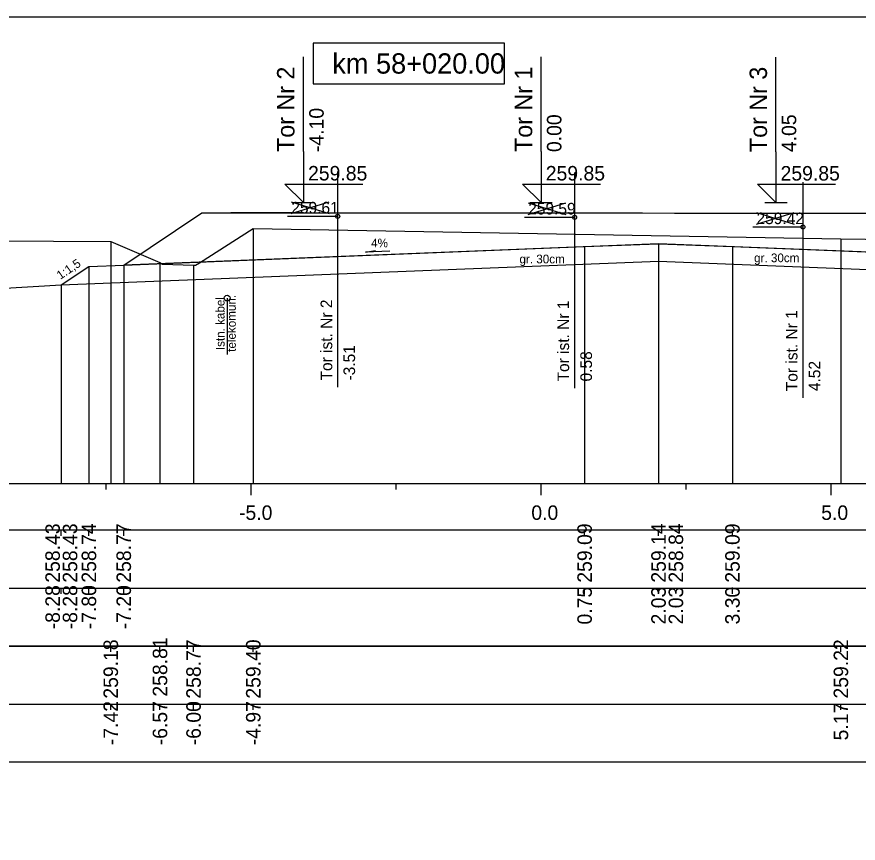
# Model space of a CAD drawing. Extents: x 6516023 to 6560129, y 5513077 to 5529206.
# Drawn here: x 6516560.47 to 6516574.98, y 5514565.91 to 5514580.16 of the extents above; entities that cross this region are included whole.
import ezdxf

# ---------------------------------------------------------------- set-up
doc = ezdxf.new("R2010")
doc.units = 0
for name, color, linetype in [('IR_default', 7, 'Continuous'), ('TOR_PRZEK_P-kable', 7, 'Continuous'), ('TOR_PRZEK_P-komponent', 7, 'Continuous'), ('TOR_PRZEK_P-opisy', 7, 'Continuous'), ('TOR_PRZEK_P-tabelka istniejace', 7, 'Continuous'), ('TOR_PRZEK_P-tabelka projektowane', 7, 'Continuous'), ('TOR_PRZEK_P-teren istniejacy', 7, 'Continuous'), ('TOR_PRZEK_P-tory istniejace', 7, 'Continuous'), ('TOR_PRZEK_P-tory projektowane', 7, 'Continuous'), ('TOR_PRZEK_P-uklad odniesienia', 7, 'Continuous'), ('TOR_PRZEK_P-warstwa ochronna I', 7, 'Continuous'), ('TOR_PRZEK_P-warstwa ochronna II', 7, 'Continuous'), ('TOR_RAMKI-ramka+tabelka 1', 7, 'Continuous')]:
    doc.layers.add(name, color=color, linetype=linetype)

msp = doc.modelspace()

# ---------------------------------------------------------------- linework, layer by layer
at = {"layer": 'IR_default'}
msp.add_lwpolyline([(6516555.913, 5514575.219), (6516561.234, 5514575.532), (6516561.713, 5514575.851), (6516562.314, 5514575.875), (6516563.663, 5514576.774), (6516564.159, 5514576.774), (6516565.413, 5514576.774), (6516567.163, 5514576.774), (6516567.763, 5514576.774), (6516569.513, 5514576.774), (6516571.263, 5514576.774), (6516571.813, 5514576.773), (6516573.563, 5514576.773), (6516575.313, 5514576.773)], dxfattribs=at)
at = {"layer": 'TOR_PRZEK_P-kable'}
msp.add_line((6516564.097, 5514575.306), (6516564.097, 5514574.333), dxfattribs=at)
msp.add_circle((6516564.097, 5514575.306), 0.05, dxfattribs=at)
at = {"layer": 'TOR_PRZEK_P-komponent'}
msp.add_lwpolyline([(6516563.663, 5514576.774), (6516565.413, 5514576.774), (6516564.159, 5514576.774), (6516567.163, 5514576.774), (6516567.763, 5514576.774), (6516569.513, 5514576.774), (6516571.263, 5514576.774), (6516571.813, 5514576.773), (6516573.563, 5514576.773), (6516575.313, 5514576.773), (6516575.863, 5514576.775), (6516579.363, 5514576.775), (6516580.71, 5514575.877), (6516571.538, 5514576.244), (6516562.314, 5514575.875)], close=True, dxfattribs=at)
at = {"layer": 'TOR_PRZEK_P-opisy'}
msp.add_lwpolyline([(6516566.904, 5514576.116), (6516566.486, 5514576.097), (6516566.654, 5514576.125)], dxfattribs=at)
at = {"layer": 'TOR_PRZEK_P-tabelka istniejace'}
for p, q in [((6516562.09, 5514569.206), (6516562.09, 5514569.306)), ((6516562.939, 5514569.206), (6516562.939, 5514569.306)), ((6516563.518, 5514569.206), (6516563.518, 5514569.306)), ((6516564.548, 5514569.206), (6516564.548, 5514569.306)), ((6516574.684, 5514569.206), (6516574.684, 5514569.306)), ((6516528.663, 5514568.306), (6516607.463, 5514568.306)), ((6516562.09, 5514568.206), (6516562.09, 5514568.306)), ((6516562.939, 5514568.206), (6516562.939, 5514568.306)), ((6516563.518, 5514568.206), (6516563.518, 5514568.306)), ((6516564.548, 5514568.206), (6516564.548, 5514568.306)), ((6516574.684, 5514568.206), (6516574.684, 5514568.306))]:
    msp.add_line(p, q, dxfattribs=at)
for points in [[(6516564.548, 5514576.504), (6516564.548, 5514572.306), (6516564.548, 5514572.176), (6516564.548, 5514572.106)], [(6516562.09, 5514576.283), (6516562.09, 5514572.306), (6516562.09, 5514572.176), (6516562.09, 5514572.106)], [(6516574.684, 5514576.325), (6516574.684, 5514572.306), (6516574.684, 5514572.176), (6516574.684, 5514572.106)], [(6516562.939, 5514575.919), (6516562.939, 5514572.306), (6516562.939, 5514572.176), (6516562.939, 5514572.106)], [(6516563.518, 5514575.874), (6516563.518, 5514572.306), (6516563.518, 5514572.176), (6516563.518, 5514572.106)]]:
    msp.add_lwpolyline(points, dxfattribs=at)
msp.add_lwpolyline([(6516528.663, 5514569.306), (6516528.663, 5514567.306), (6516607.463, 5514567.306), (6516607.463, 5514569.306)], close=True, dxfattribs=at)
at = {"layer": 'TOR_PRZEK_P-tabelka projektowane'}
for p, q in [((6516561.234, 5514571.206), (6516561.234, 5514571.306)), ((6516561.713, 5514571.206), (6516561.713, 5514571.306)), ((6516562.314, 5514571.206), (6516562.314, 5514571.306)), ((6516570.263, 5514571.206), (6516570.263, 5514571.306)), ((6516571.538, 5514571.206), (6516571.538, 5514571.306)), ((6516572.813, 5514571.206), (6516572.813, 5514571.306)), ((6516528.663, 5514570.306), (6516607.463, 5514570.306)), ((6516561.234, 5514570.206), (6516561.234, 5514570.306)), ((6516561.713, 5514570.206), (6516561.713, 5514570.306)), ((6516562.314, 5514570.206), (6516562.314, 5514570.306)), ((6516570.263, 5514570.206), (6516570.263, 5514570.306)), ((6516571.538, 5514570.206), (6516571.538, 5514570.306)), ((6516572.813, 5514570.206), (6516572.813, 5514570.306))]:
    msp.add_line(p, q, dxfattribs=at)
for points in [[(6516570.263, 5514576.194), (6516570.263, 5514572.306), (6516570.263, 5514572.176), (6516570.263, 5514572.106)], [(6516571.538, 5514576.244), (6516571.538, 5514572.306), (6516571.538, 5514572.176), (6516571.538, 5514572.106)], [(6516572.813, 5514576.193), (6516572.813, 5514572.306), (6516572.813, 5514572.176), (6516572.813, 5514572.106)], [(6516561.713, 5514575.851), (6516561.713, 5514572.306), (6516561.713, 5514572.176), (6516561.713, 5514572.106)], [(6516562.314, 5514575.875), (6516562.314, 5514572.306), (6516562.314, 5514572.176), (6516562.314, 5514572.106)], [(6516571.538, 5514575.944), (6516571.538, 5514572.306), (6516571.538, 5514572.176), (6516571.538, 5514572.106)], [(6516561.234, 5514575.532), (6516561.234, 5514572.306), (6516561.234, 5514572.176), (6516561.234, 5514572.106)]]:
    msp.add_lwpolyline(points, dxfattribs=at)
msp.add_lwpolyline([(6516528.663, 5514571.306), (6516528.663, 5514569.306), (6516607.463, 5514569.306), (6516607.463, 5514571.306)], close=True, dxfattribs=at)
at = {"layer": 'TOR_PRZEK_P-teren istniejacy'}
msp.add_lwpolyline([(6516559.125, 5514576.301), (6516562.09, 5514576.283), (6516562.939, 5514575.919), (6516562.98, 5514575.892), (6516563.518, 5514575.874), (6516563.55, 5514575.873), (6516563.62, 5514575.914), (6516564.548, 5514576.504), (6516574.684, 5514576.325), (6516575.532, 5514576.315), (6516575.614, 5514576.279), (6516576.492, 5514575.859), (6516579.501, 5514575.586), (6516579.705, 5514575.58), (6516581.446, 5514574.451), (6516581.54, 5514574.394), (6516582.766, 5514574.349), (6516582.791, 5514574.348), (6516582.858, 5514574.375), (6516583.799, 5514574.784), (6516584.331, 5514574.789), (6516584.863, 5514574.77), (6516586.618, 5514574.812), (6516591.657, 5514574.949)], dxfattribs=at)
at = {"layer": 'TOR_PRZEK_P-tory istniejace'}
for p, q in [((6516566.003, 5514577.491), (6516566.003, 5514573.77)), ((6516570.089, 5514577.474), (6516570.089, 5514573.753)), ((6516574.028, 5514577.306), (6516574.028, 5514573.586)), ((6516565.204, 5514576.762), (6516565.856, 5514576.965)), ((6516565.204, 5514576.965), (6516565.856, 5514576.762)), ((6516569.29, 5514576.746), (6516569.942, 5514576.948)), ((6516569.29, 5514576.948), (6516569.942, 5514576.746)), ((6516566.004, 5514576.715), (6516565.138, 5514576.715)), ((6516573.228, 5514576.578), (6516573.88, 5514576.781)), ((6516573.228, 5514576.781), (6516573.88, 5514576.578)), ((6516570.09, 5514576.698), (6516569.224, 5514576.698)), ((6516574.028, 5514576.531), (6516573.163, 5514576.531))]:
    msp.add_line(p, q, dxfattribs=at)
for centre in [(6516566.004, 5514576.715), (6516570.09, 5514576.698), (6516574.028, 5514576.531)]:
    msp.add_circle(centre, 0.035, dxfattribs=at)
at = {"layer": 'TOR_PRZEK_P-tory projektowane'}
for p, q in [((6516565.413, 5514577.832), (6516565.413, 5514579.464)), ((6516569.513, 5514577.832), (6516569.513, 5514579.464)), ((6516573.563, 5514577.83), (6516573.563, 5514579.463)), ((6516565.413, 5514577.832), (6516565.413, 5514576.954)), ((6516569.513, 5514577.832), (6516569.513, 5514576.954)), ((6516573.563, 5514577.83), (6516573.563, 5514576.953)), ((6516565.413, 5514576.954), (6516565.094, 5514577.273)), ((6516565.094, 5514577.273), (6516566.438, 5514577.273)), ((6516569.513, 5514576.954), (6516569.194, 5514577.273)), ((6516569.194, 5514577.273), (6516570.538, 5514577.273)), ((6516573.563, 5514576.953), (6516573.244, 5514577.272)), ((6516573.244, 5514577.272), (6516574.588, 5514577.272)), ((6516565.221, 5514576.954), (6516565.605, 5514576.954)), ((6516569.321, 5514576.954), (6516569.705, 5514576.954)), ((6516573.371, 5514576.953), (6516573.755, 5514576.953))]:
    msp.add_line(p, q, dxfattribs=at)
at = {"layer": 'TOR_PRZEK_P-uklad odniesienia'}
for p, q in [((6516532.463, 5514572.106), (6516607.463, 5514572.106)), ((6516562.013, 5514572.006), (6516562.013, 5514572.106)), ((6516564.513, 5514571.906), (6516564.513, 5514572.106)), ((6516567.013, 5514572.006), (6516567.013, 5514572.106)), ((6516569.513, 5514571.906), (6516569.513, 5514572.106)), ((6516572.013, 5514572.006), (6516572.013, 5514572.106)), ((6516574.513, 5514571.906), (6516574.513, 5514572.106))]:
    msp.add_line(p, q, dxfattribs=at)
msp.add_lwpolyline([(6516568.883, 5514579.702), (6516565.583, 5514579.702), (6516565.583, 5514579.002), (6516568.883, 5514579.002)], close=True, dxfattribs=at)
at = {"layer": 'TOR_PRZEK_P-warstwa ochronna I'}
msp.add_lwpolyline([(6516561.234, 5514575.532), (6516571.538, 5514575.944), (6516581.792, 5514575.534)], dxfattribs=at)
at = {"layer": 'TOR_PRZEK_P-warstwa ochronna II'}
msp.add_lwpolyline([(6516549.367, 5514575.36), (6516552.573, 5514573.492), (6516553.323, 5514573.492), (6516553.728, 5514573.762), (6516555.913, 5514575.219), (6516561.234, 5514575.532), (6516561.713, 5514575.851), (6516562.314, 5514575.875), (6516570.263, 5514576.194), (6516571.538, 5514576.244), (6516572.813, 5514576.193), (6516580.71, 5514575.877), (6516581.313, 5514575.853), (6516581.792, 5514575.534), (6516583.613, 5514575.361), (6516585.487, 5514574.112), (6516585.967, 5514573.792), (6516586.367, 5514573.792), (6516587.95, 5514574.848)], dxfattribs=at)
at = {"layer": 'TOR_RAMKI-ramka+tabelka 1'}
msp.add_lwpolyline([(6516362.013, 5514580.156), (6516609.513, 5514580.156), (6516609.513, 5514551.656), (6516362.013, 5514551.656)], close=True, dxfattribs=at)

# ---------------------------------------------------------------- texts
at = {"layer": 'TOR_PRZEK_P-kable'}
for s, height, p in [('Istn. kabel', 0.14999, (6516564.053, 5514574.409)), ('telekomun.', 0.15, (6516564.247, 5514574.38))]:
    msp.add_text(s, height=height, rotation=90.0511, dxfattribs=at).set_placement(p)
at = {"layer": 'TOR_PRZEK_P-opisy'}
for s, rotation, p in [('4%', 0.1515, (6516566.581, 5514576.181)), ('1:1,5', 34.0701, (6516561.22, 5514575.619))]:
    msp.add_text(s, height=0.15, rotation=rotation, dxfattribs=at).set_placement(p)
at = {"layer": 'TOR_PRZEK_P-tabelka istniejace'}
for s, p in [('259.18', (6516562.215, 5514568.398)), ('258.81', (6516563.064, 5514568.433)), ('258.77', (6516563.643, 5514568.398)), ('259.40', (6516564.673, 5514568.398)), ('259.22', (6516574.809, 5514568.4)), ('-7.42', (6516562.215, 5514567.596)), ('-6.57', (6516563.064, 5514567.594)), ('-6.00', (6516563.643, 5514567.594)), ('-4.97', (6516564.673, 5514567.594)), ('5.17', (6516574.809, 5514567.678))]:
    msp.add_text(s, height=0.25, rotation=90, dxfattribs=at).set_placement(p)
at = {"layer": 'TOR_PRZEK_P-tabelka projektowane'}
for s, p in [('258.43', (6516561.212, 5514570.398)), ('258.43', (6516561.512, 5514570.398)), ('258.74', (6516561.838, 5514570.399)), ('258.77', (6516562.439, 5514570.398)), ('259.09', (6516570.388, 5514570.398)), ('259.14', (6516571.663, 5514570.399)), ('258.84', (6516571.963, 5514570.399)), ('259.09', (6516572.938, 5514570.398)), ('-8.28', (6516561.212, 5514569.594)), ('-8.28', (6516561.512, 5514569.594)), ('-7.80', (6516561.838, 5514569.594)), ('-7.20', (6516562.439, 5514569.594)), ('0.75', (6516570.388, 5514569.677)), ('2.03', (6516571.663, 5514569.678)), ('2.03', (6516571.963, 5514569.678)), ('3.30', (6516572.938, 5514569.678))]:
    msp.add_text(s, height=0.25, rotation=90, dxfattribs=at).set_placement(p)
at = {"layer": 'TOR_PRZEK_P-tory istniejace'}
for s, p in [('259.61', (6516565.204, 5514576.765)), ('259.59', (6516569.29, 5514576.748)), ('259.42', (6516573.228, 5514576.581))]:
    msp.add_text(s, height=0.2, dxfattribs=at).set_placement(p)
for s, rotation, p in [('Tor ist. Nr 2', 90.0511, (6516565.91, 5514573.885)), ('Tor ist. Nr 1', 90.0511, (6516569.996, 5514573.868)), ('Tor ist. Nr 1', 90.0511, (6516573.935, 5514573.7)), ('-3.51', 90, (6516566.304, 5514573.885)), ('0.58', 90, (6516570.39, 5514573.868)), ('4.52', 90, (6516574.328, 5514573.701))]:
    msp.add_text(s, height=0.2, rotation=rotation, dxfattribs=at).set_placement(p)
at = {"layer": 'TOR_PRZEK_P-tory projektowane'}
for s, height, p in [('Tor Nr 2', 0.3, (6516565.258, 5514577.826)), ('Tor Nr 1', 0.3, (6516569.359, 5514577.826)), ('Tor Nr 3', 0.3, (6516573.409, 5514577.824)), ('-4.10', 0.25, (6516565.763, 5514577.824)), ('0.00', 0.25, (6516569.863, 5514577.824)), ('4.05', 0.25, (6516573.913, 5514577.823))]:
    msp.add_text(s, height=height, rotation=90, dxfattribs=at).set_placement(p)
for p in [(6516565.493, 5514577.334), (6516569.593, 5514577.334), (6516573.643, 5514577.333)]:
    msp.add_text('259.85', height=0.25, dxfattribs=at).set_placement(p)
at = {"layer": 'TOR_PRZEK_P-uklad odniesienia'}
for s, height, p in [('km 58+020.00', 0.35, (6516565.911, 5514579.177)), ('-5.0', 0.25, (6516564.302, 5514571.481)), ('0.0', 0.25, (6516569.344, 5514571.481)), ('5.0', 0.25, (6516574.344, 5514571.481))]:
    msp.add_text(s, height=height, dxfattribs=at).set_placement(p)
at = {"layer": 'TOR_PRZEK_P-warstwa ochronna I'}
for p in [(6516569.14, 5514575.905), (6516573.187, 5514575.925)]:
    msp.add_text('gr. 30cm', height=0.15, dxfattribs=at).set_placement(p)

doc.saveas('drawing.dxf')
